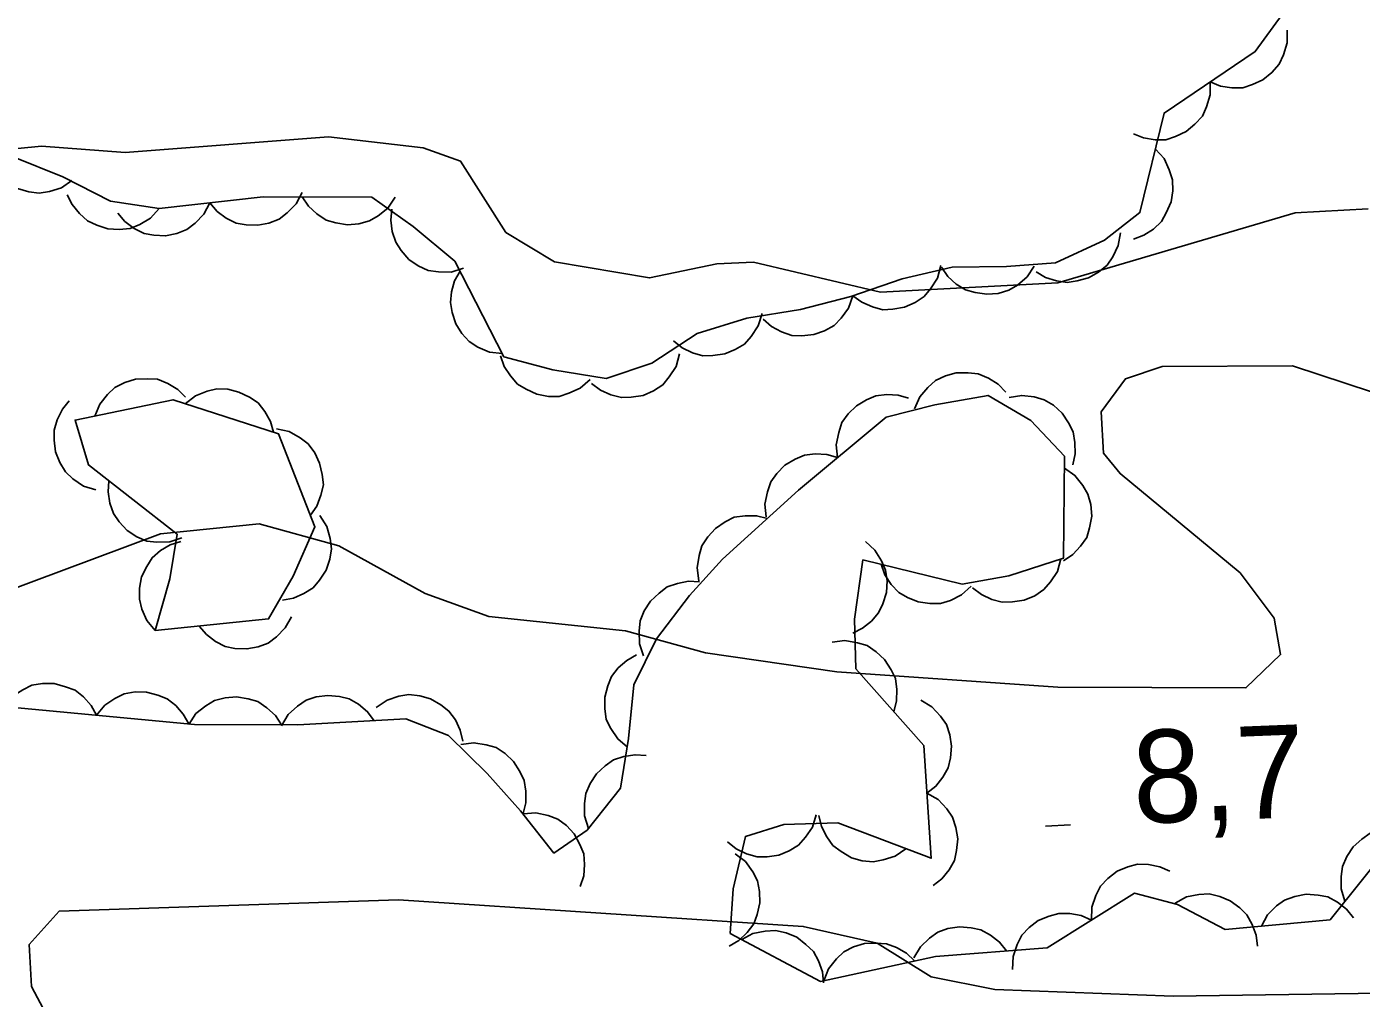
# Model space of a CAD drawing. Extents: x 336540 to 340074, y 5572036 to 5573747.
# Drawn here: x 337692.83 to 337735.99, y 5573483.36 to 5573514.78 of the extents above; entities that cross this region are included whole.
import ezdxf

# ---------------------------------------------------------------- set-up
doc = ezdxf.new("R2010")
doc.units = 0
for name, color, linetype in [('Niveau 2', 7, 'Continuous'), ('Niveau 3', 7, 'Continuous'), ('Niveau 44', 7, 'Continuous')]:
    doc.layers.add(name, color=color, linetype=linetype)

msp = doc.modelspace()

# ---------------------------------------------------------------- linework, layer by layer
at = {"layer": 'Niveau 2'}
for points in [[(337736.21, 5573508.89), (337733.85, 5573508.76), (337726.18, 5573506.5), (337720.44, 5573506.2), (337716.33, 5573507.17), (337715.15, 5573507.11), (337712.97, 5573506.66), (337709.9, 5573507.18), (337708.32, 5573508.13), (337706.86, 5573510.43), (337705.65, 5573510.87), (337702.59, 5573511.22), (337696.01, 5573510.72), (337693.3, 5573510.92), (337689.24, 5573510.52)], [(337736.35, 5573502.96), (337733.76, 5573503.82), (337729.55, 5573503.8), (337728.36, 5573503.4), (337727.58, 5573502.33), (337727.65, 5573500.99), (337728.19, 5573500.33), (337732.07, 5573497.12), (337733.17, 5573495.66), (337733.38, 5573494.48), (337732.26, 5573493.4), (337726.17, 5573493.43), (337719.03, 5573493.92), (337714.78, 5573494.54), (337712.19, 5573495.25), (337707.77, 5573495.71), (337705.71, 5573496.45), (337702.92, 5573498), (337700.34, 5573498.71), (337697.15, 5573498.38), (337690.83, 5573496.02)], [(337738.87, 5573483.56), (337729.9, 5573483.43), (337724.14, 5573483.65), (337722.08, 5573484.06), (337720.33, 5573485.15), (337717.94, 5573485.69), (337704.85, 5573486.55), (337693.88, 5573486.18), (337692.91, 5573485.1), (337692.98, 5573483.75), (337694.12, 5573481.59), (337694.22, 5573479.57), (337695.45, 5573478.44), (337698.56, 5573477.58), (337701.08, 5573477.71), (337710.34, 5573475.47), (337716.47, 5573474.76), (337718.52, 5573474.36), (337722.86, 5573472.21), (337726.44, 5573471.56), (337732.03, 5573471.85), (337739.7, 5573473.93)]]:
    msp.add_lwpolyline(points, dxfattribs=at)
at = {"layer": 'Niveau 3'}
msp.add_line((337725.78, 5573488.93), (337726.58, 5573488.97), dxfattribs=at)
at = {"layer": 'Niveau 44'}
for points in [[(337734.59, 5573516.78), (337732.56, 5573513.98), (337729.61, 5573511.99), (337728.83, 5573508.77), (337727.68, 5573507.88), (337726.1, 5573507.15), (337724.51, 5573507.03), (337722.76, 5573507.01), (337721.14, 5573506.63), (337719.48, 5573506.06), (337717.85, 5573505.64), (337716.12, 5573505.36), (337714.51, 5573504.86), (337713.04, 5573503.9), (337711.57, 5573503.41), (337709.84, 5573503.69), (337708.26, 5573504.11), (337706.67, 5573507.2), (337705.32, 5573508.32), (337703.99, 5573509.27), (337700.47, 5573509.28), (337697.11, 5573508.9)], [(337733.59, 5573514.67), (337733.59, 5573514.26), (337733.47, 5573513.87), (337733.33, 5573513.57), (337733.1, 5573513.3), (337732.81, 5573513.07), (337732.47, 5573512.91), (337732.16, 5573512.81), (337731.8, 5573512.81), (337731.44, 5573512.86), (337731.1, 5573513)], [(337731.1, 5573513), (337731.1, 5573512.58), (337730.98, 5573512.19), (337730.85, 5573511.89), (337730.61, 5573511.63), (337730.33, 5573511.39), (337729.98, 5573511.23), (337729.67, 5573511.13), (337729.32, 5573511.13), (337728.95, 5573511.19), (337728.62, 5573511.32)], [(337694.29, 5573509.81), (337693.95, 5573509.57), (337693.56, 5573509.45), (337693.23, 5573509.4), (337692.89, 5573509.44), (337692.53, 5573509.55), (337692.2, 5573509.75), (337691.95, 5573509.95), (337691.74, 5573510.24), (337691.59, 5573510.57), (337691.51, 5573510.92)], [(337697.11, 5573508.9), (337695.54, 5573509.14), (337693.99, 5573509.93), (337692.39, 5573510.57)], [(337729.33, 5573510.82), (337729.61, 5573510.52), (337729.78, 5573510.15), (337729.88, 5573509.83), (337729.89, 5573509.48), (337729.84, 5573509.12), (337729.68, 5573508.76), (337729.53, 5573508.48), (337729.27, 5573508.24), (337728.96, 5573508.04), (337728.62, 5573507.91)], [(337697.11, 5573508.9), (337696.83, 5573508.59), (337696.48, 5573508.39), (337696.17, 5573508.26), (337695.82, 5573508.22), (337695.45, 5573508.25), (337695.09, 5573508.37), (337694.79, 5573508.5), (337694.53, 5573508.74), (337694.3, 5573509.03), (337694.14, 5573509.35)], [(337701.73, 5573509.42), (337701.54, 5573509.05), (337701.25, 5573508.76), (337700.99, 5573508.56), (337700.66, 5573508.43), (337700.3, 5573508.36), (337699.92, 5573508.38), (337699.6, 5573508.43), (337699.28, 5573508.59), (337698.99, 5573508.81), (337698.75, 5573509.09)], [(337704.74, 5573509.27), (337704.51, 5573508.92), (337704.19, 5573508.67), (337703.91, 5573508.5), (337703.57, 5573508.41), (337703.2, 5573508.38), (337702.82, 5573508.44), (337702.51, 5573508.53), (337702.21, 5573508.73), (337701.94, 5573508.98), (337701.74, 5573509.28)], [(337698.75, 5573509.09), (337698.56, 5573508.72), (337698.27, 5573508.43), (337698.01, 5573508.22), (337697.68, 5573508.1), (337697.32, 5573508.02), (337696.94, 5573508.04), (337696.62, 5573508.1), (337696.3, 5573508.26), (337696, 5573508.48), (337695.77, 5573508.75)], [(337706.95, 5573506.97), (337706.55, 5573506.85), (337706.14, 5573506.86), (337705.81, 5573506.9), (337705.49, 5573507.05), (337705.19, 5573507.26), (337704.94, 5573507.55), (337704.76, 5573507.82), (337704.65, 5573508.16), (337704.6, 5573508.53), (337704.64, 5573508.88)], [(337728.2, 5573508.12), (337728.13, 5573507.71), (337727.95, 5573507.34), (337727.77, 5573507.07), (337727.49, 5573506.84), (337727.17, 5573506.66), (337726.8, 5573506.56), (337726.48, 5573506.51), (337726.13, 5573506.56), (337725.78, 5573506.67), (337725.47, 5573506.86)], [(337722.39, 5573507.06), (337722.28, 5573506.65), (337722.06, 5573506.31), (337721.85, 5573506.06), (337721.56, 5573505.86), (337721.22, 5573505.71), (337720.84, 5573505.65), (337720.52, 5573505.63), (337720.18, 5573505.72), (337719.84, 5573505.87), (337719.55, 5573506.08)], [(337725.41, 5573507.04), (337725.18, 5573506.69), (337724.87, 5573506.43), (337724.59, 5573506.26), (337724.25, 5573506.16), (337723.88, 5573506.13), (337723.5, 5573506.19), (337723.19, 5573506.27), (337722.89, 5573506.46), (337722.62, 5573506.71), (337722.41, 5573507.01)], [(337708.21, 5573504.21), (337707.79, 5573504.26), (337707.42, 5573504.42), (337707.14, 5573504.6), (337706.9, 5573504.86), (337706.71, 5573505.17), (337706.59, 5573505.54), (337706.53, 5573505.86), (337706.56, 5573506.21), (337706.66, 5573506.56), (337706.84, 5573506.88)], [(337719.55, 5573506.08), (337719.41, 5573505.68), (337719.17, 5573505.36), (337718.94, 5573505.12), (337718.63, 5573504.95), (337718.28, 5573504.83), (337717.9, 5573504.79), (337717.57, 5573504.8), (337717.24, 5573504.92), (337716.91, 5573505.09), (337716.64, 5573505.33)], [(337716.61, 5573505.51), (337716.48, 5573505.11), (337716.26, 5573504.77), (337716.04, 5573504.52), (337715.74, 5573504.34), (337715.4, 5573504.2), (337715.02, 5573504.15), (337714.69, 5573504.14), (337714.36, 5573504.24), (337714.02, 5573504.4), (337713.74, 5573504.62)], [(337711.05, 5573503.37), (337710.73, 5573503.09), (337710.36, 5573502.93), (337710.05, 5573502.83), (337709.7, 5573502.83), (337709.33, 5573502.9), (337708.98, 5573503.06), (337708.7, 5573503.22), (337708.47, 5573503.49), (337708.27, 5573503.8), (337708.15, 5573504.14)], [(337713.94, 5573504.2), (337713.83, 5573503.8), (337713.61, 5573503.46), (337713.4, 5573503.2), (337713.1, 5573503.01), (337712.76, 5573502.86), (337712.38, 5573502.8), (337712.06, 5573502.79), (337711.72, 5573502.88), (337711.38, 5573503.03), (337711.09, 5573503.25)], [(337721.54, 5573502.43), (337721.71, 5573502.81), (337721.97, 5573503.12), (337722.22, 5573503.34), (337722.54, 5573503.49), (337722.89, 5573503.59), (337723.28, 5573503.59), (337723.6, 5573503.56), (337723.93, 5573503.42), (337724.24, 5573503.22), (337724.49, 5573502.96)], [(337695.03, 5573502.19), (337695.19, 5573502.58), (337695.44, 5573502.89), (337695.68, 5573503.12), (337696, 5573503.28), (337696.35, 5573503.38), (337696.74, 5573503.4), (337697.06, 5573503.38), (337697.39, 5573503.25), (337697.71, 5573503.05), (337697.96, 5573502.8)], [(337697.95, 5573502.59), (337698.28, 5573502.85), (337698.66, 5573503), (337698.98, 5573503.07), (337699.33, 5573503.06), (337699.69, 5573502.97), (337700.03, 5573502.8), (337700.31, 5573502.62), (337700.53, 5573502.34), (337700.71, 5573502.02), (337700.81, 5573501.67)], [(337691.27, 5573492.87), (337698.25, 5573492.22), (337701.6, 5573492.21), (337705.09, 5573492.4), (337706.47, 5573491.86), (337707.72, 5573490.63), (337708.8, 5573489.43), (337709.88, 5573488.06), (337710.95, 5573488.8), (337712.03, 5573490.16), (337712.29, 5573491.76), (337712.46, 5573493.5), (337713.2, 5573494.99), (337714.26, 5573496.39), (337715.33, 5573497.56), (337717.79, 5573499.8), (337720.62, 5573502.16), (337722.2, 5573502.55), (337723.92, 5573502.86), (337725.3, 5573502.05), (337726.39, 5573500.9), (337726.36, 5573497.6), (337724.59, 5573497.02), (337723.08, 5573496.76), (337719.87, 5573497.54), (337719.6, 5573495.62), (337719.64, 5573494.02), (337721.84, 5573491.54), (337722.08, 5573487.89), (337719.06, 5573489.04), (337717.31, 5573488.98), (337716.07, 5573488.6), (337715.67, 5573486.9), (337715.58, 5573485.46), (337718.5, 5573483.91), (337722.22, 5573484.72), (337725.83, 5573485), (337728.65, 5573486.76), (337730.05, 5573486.4), (337731.59, 5573485.59), (337734.98, 5573485.9), (337737.12, 5573488.56)], [(337695.06, 5573499.81), (337694.66, 5573499.93), (337694.32, 5573500.16), (337694.08, 5573500.39), (337693.9, 5573500.69), (337693.76, 5573501.03), (337693.71, 5573501.41), (337693.71, 5573501.74), (337693.81, 5573502.07), (337693.98, 5573502.41), (337694.2, 5573502.68)], [(337696.98, 5573495.26), (337697.46, 5573496.93), (337697.69, 5573498.37), (337694.82, 5573500.61), (337694.39, 5573502.06), (337697.56, 5573502.72), (337700.97, 5573501.62), (337702.15, 5573498.61), (337701.44, 5573497.01), (337700.65, 5573495.63), (337696.98, 5573495.26)], [(337719.05, 5573500.85), (337719.01, 5573501.26), (337719.09, 5573501.66), (337719.19, 5573501.98), (337719.39, 5573502.26), (337719.66, 5573502.52), (337719.99, 5573502.72), (337720.29, 5573502.85), (337720.64, 5573502.89), (337721.01, 5573502.87), (337721.35, 5573502.77)], [(337724.6, 5573502.79), (337725.01, 5573502.86), (337725.41, 5573502.81), (337725.73, 5573502.72), (337726.03, 5573502.54), (337726.31, 5573502.29), (337726.52, 5573501.97), (337726.67, 5573501.68), (337726.73, 5573501.34), (337726.74, 5573500.97), (337726.66, 5573500.61)], [(337700.91, 5573501.78), (337701.32, 5573501.69), (337701.67, 5573501.49), (337701.93, 5573501.29), (337702.14, 5573501), (337702.3, 5573500.67), (337702.38, 5573500.3), (337702.42, 5573499.97), (337702.34, 5573499.63), (337702.21, 5573499.28), (337702, 5573498.99)], [(337716.74, 5573498.93), (337716.7, 5573499.34), (337716.78, 5573499.74), (337716.89, 5573500.06), (337717.09, 5573500.34), (337717.35, 5573500.6), (337717.68, 5573500.8), (337717.98, 5573500.93), (337718.33, 5573500.97), (337718.7, 5573500.95), (337719.05, 5573500.85)], [(337726.39, 5573500.51), (337726.73, 5573500.27), (337726.98, 5573499.95), (337727.15, 5573499.67), (337727.24, 5573499.33), (337727.27, 5573498.96), (337727.2, 5573498.58), (337727.11, 5573498.27), (337726.91, 5573497.98), (337726.66, 5573497.71), (337726.36, 5573497.51)], [(337697.84, 5573498.25), (337697.45, 5573498.12), (337697.04, 5573498.11), (337696.71, 5573498.15), (337696.39, 5573498.29), (337696.08, 5573498.49), (337695.82, 5573498.77), (337695.63, 5573499.04), (337695.51, 5573499.37), (337695.46, 5573499.74), (337695.48, 5573500.1)], [(337702.31, 5573498.98), (337702.53, 5573498.62), (337702.64, 5573498.23), (337702.68, 5573497.9), (337702.63, 5573497.56), (337702.51, 5573497.21), (337702.3, 5573496.89), (337702.09, 5573496.64), (337701.79, 5573496.45), (337701.45, 5573496.3), (337701.1, 5573496.24)], [(337714.56, 5573496.86), (337714.51, 5573497.28), (337714.57, 5573497.68), (337714.66, 5573498), (337714.85, 5573498.29), (337715.1, 5573498.56), (337715.42, 5573498.77), (337715.71, 5573498.92), (337716.06, 5573498.97), (337716.43, 5573498.97), (337716.78, 5573498.88)], [(337696.98, 5573495.26), (337696.71, 5573495.58), (337696.55, 5573495.95), (337696.47, 5573496.27), (337696.47, 5573496.63), (337696.54, 5573496.99), (337696.71, 5573497.33), (337696.88, 5573497.61), (337697.15, 5573497.84), (337697.47, 5573498.03), (337697.81, 5573498.14)], [(337719.95, 5573498.14), (337720.26, 5573497.86), (337720.47, 5573497.51), (337720.6, 5573497.21), (337720.65, 5573496.86), (337720.63, 5573496.49), (337720.51, 5573496.12), (337720.38, 5573495.83), (337720.15, 5573495.56), (337719.86, 5573495.33), (337719.54, 5573495.17)], [(337726.27, 5573497.57), (337726.16, 5573497.17), (337725.94, 5573496.83), (337725.72, 5573496.58), (337725.43, 5573496.38), (337725.09, 5573496.24), (337724.71, 5573496.18), (337724.38, 5573496.17), (337724.04, 5573496.26), (337723.71, 5573496.42), (337723.42, 5573496.64)], [(337723.37, 5573496.69), (337723.06, 5573496.41), (337722.7, 5573496.23), (337722.38, 5573496.13), (337722.03, 5573496.13), (337721.66, 5573496.18), (337721.31, 5573496.33), (337721.03, 5573496.49), (337720.79, 5573496.75), (337720.58, 5573497.06), (337720.46, 5573497.4)], [(337712.78, 5573494.44), (337712.65, 5573494.83), (337712.63, 5573495.24), (337712.67, 5573495.57), (337712.8, 5573495.89), (337713, 5573496.21), (337713.28, 5573496.47), (337713.54, 5573496.67), (337713.87, 5573496.78), (337714.23, 5573496.85), (337714.59, 5573496.83)], [(337701.39, 5573495.7), (337701.19, 5573495.34), (337700.9, 5573495.05), (337700.64, 5573494.85), (337700.31, 5573494.73), (337699.95, 5573494.66), (337699.56, 5573494.68), (337699.24, 5573494.74), (337698.93, 5573494.9), (337698.64, 5573495.13), (337698.4, 5573495.4)], [(337718.88, 5573494.88), (337719.29, 5573494.93), (337719.7, 5573494.86), (337720.01, 5573494.77), (337720.3, 5573494.57), (337720.57, 5573494.32), (337720.78, 5573493.99), (337720.92, 5573493.7), (337720.97, 5573493.35), (337720.96, 5573492.98), (337720.87, 5573492.63)], [(337712.26, 5573491.48), (337711.94, 5573491.75), (337711.72, 5573492.09), (337711.57, 5573492.38), (337711.52, 5573492.73), (337711.52, 5573493.1), (337711.62, 5573493.47), (337711.74, 5573493.77), (337711.96, 5573494.05), (337712.24, 5573494.29), (337712.55, 5573494.47)], [(337692.09, 5573492.79), (337692.36, 5573493.12), (337692.7, 5573493.34), (337692.99, 5573493.49), (337693.34, 5573493.54), (337693.71, 5573493.54), (337694.08, 5573493.44), (337694.39, 5573493.33), (337694.66, 5573493.11), (337694.91, 5573492.83), (337695.08, 5573492.52)], [(337695.08, 5573492.52), (337695.35, 5573492.84), (337695.68, 5573493.06), (337695.98, 5573493.21), (337696.33, 5573493.27), (337696.7, 5573493.26), (337697.07, 5573493.17), (337697.37, 5573493.05), (337697.65, 5573492.83), (337697.89, 5573492.55), (337698.07, 5573492.24)], [(337701.07, 5573492.18), (337701.28, 5573492.54), (337701.58, 5573492.81), (337701.86, 5573493), (337702.19, 5573493.11), (337702.56, 5573493.16), (337702.94, 5573493.12), (337703.26, 5573493.05), (337703.56, 5573492.87), (337703.85, 5573492.63), (337704.06, 5573492.34)], [(337704.13, 5573492.77), (337704.48, 5573493.01), (337704.86, 5573493.13), (337705.19, 5573493.19), (337705.54, 5573493.15), (337705.89, 5573493.05), (337706.22, 5573492.85), (337706.48, 5573492.65), (337706.69, 5573492.37), (337706.85, 5573492.03), (337706.93, 5573491.68)], [(337698.07, 5573492.22), (337698.3, 5573492.57), (337698.62, 5573492.82), (337698.9, 5573492.99), (337699.24, 5573493.08), (337699.61, 5573493.11), (337699.99, 5573493.05), (337700.3, 5573492.96), (337700.59, 5573492.76), (337700.87, 5573492.51), (337701.07, 5573492.21)], [(337721.74, 5573493), (337722.1, 5573492.79), (337722.38, 5573492.49), (337722.57, 5573492.22), (337722.68, 5573491.88), (337722.74, 5573491.52), (337722.7, 5573491.14), (337722.63, 5573490.82), (337722.46, 5573490.51), (337722.23, 5573490.22), (337721.94, 5573490)], [(337706.87, 5573491.57), (337707.29, 5573491.63), (337707.69, 5573491.56), (337708.01, 5573491.47), (337708.3, 5573491.28), (337708.57, 5573491.02), (337708.78, 5573490.7), (337708.92, 5573490.41), (337708.97, 5573490.06), (337708.97, 5573489.69), (337708.88, 5573489.34)], [(337711, 5573488.86), (337710.87, 5573489.26), (337710.87, 5573489.66), (337710.91, 5573489.99), (337711.05, 5573490.31), (337711.25, 5573490.62), (337711.54, 5573490.88), (337711.8, 5573491.07), (337712.14, 5573491.18), (337712.5, 5573491.24), (337712.86, 5573491.21)], [(337721.94, 5573490), (337722.3, 5573489.79), (337722.58, 5573489.49), (337722.77, 5573489.22), (337722.88, 5573488.89), (337722.94, 5573488.52), (337722.9, 5573488.14), (337722.83, 5573487.82), (337722.66, 5573487.52), (337722.42, 5573487.23), (337722.14, 5573487.01)], [(337708.88, 5573489.33), (337709.29, 5573489.36), (337709.69, 5573489.28), (337710, 5573489.16), (337710.28, 5573488.95), (337710.53, 5573488.68), (337710.72, 5573488.34), (337710.84, 5573488.04), (337710.87, 5573487.69), (337710.84, 5573487.32), (337710.73, 5573486.98)], [(337718.36, 5573489.3), (337718.24, 5573488.9), (337718.01, 5573488.57), (337717.79, 5573488.32), (337717.49, 5573488.13), (337717.15, 5573487.99), (337716.77, 5573487.94), (337716.45, 5573487.94), (337716.11, 5573488.04), (337715.77, 5573488.2), (337715.49, 5573488.42)], [(337721.26, 5573488.2), (337720.91, 5573487.96), (337720.53, 5573487.84), (337720.2, 5573487.78), (337719.85, 5573487.81), (337719.5, 5573487.91), (337719.17, 5573488.11), (337718.9, 5573488.3), (337718.7, 5573488.59), (337718.53, 5573488.92), (337718.45, 5573489.27)], [(337735.46, 5573486.5), (337735.34, 5573486.9), (337735.34, 5573487.3), (337735.38, 5573487.63), (337735.52, 5573487.95), (337735.73, 5573488.26), (337736.01, 5573488.51), (337736.28, 5573488.7), (337736.62, 5573488.81), (337736.98, 5573488.86), (337737.34, 5573488.83)], [(337715.74, 5573488.04), (337716.07, 5573487.79), (337716.31, 5573487.45), (337716.46, 5573487.16), (337716.53, 5573486.82), (337716.54, 5573486.45), (337716.45, 5573486.07), (337716.34, 5573485.77), (337716.13, 5573485.49), (337715.86, 5573485.23), (337715.55, 5573485.05)], [(337727.26, 5573485.89), (337727.27, 5573486.31), (337727.4, 5573486.69), (337727.55, 5573486.99), (337727.79, 5573487.24), (337728.09, 5573487.47), (337728.44, 5573487.61), (337728.75, 5573487.7), (337729.11, 5573487.69), (337729.47, 5573487.62), (337729.8, 5573487.48)], [(337729.97, 5573486.44), (337730.34, 5573486.64), (337730.74, 5573486.72), (337731.07, 5573486.74), (337731.41, 5573486.66), (337731.75, 5573486.52), (337732.06, 5573486.29), (337732.29, 5573486.06), (337732.46, 5573485.75), (337732.59, 5573485.4), (337732.63, 5573485.05)], [(337732.76, 5573485.7), (337732.96, 5573486.06), (337733.25, 5573486.35), (337733.51, 5573486.54), (337733.84, 5573486.66), (337734.21, 5573486.73), (337734.59, 5573486.7), (337734.91, 5573486.64), (337735.22, 5573486.47), (337735.51, 5573486.25), (337735.74, 5573485.97)], [(337724.71, 5573484.3), (337724.73, 5573484.72), (337724.86, 5573485.1), (337725.01, 5573485.4), (337725.25, 5573485.65), (337725.54, 5573485.88), (337725.9, 5573486.02), (337726.21, 5573486.11), (337726.56, 5573486.11), (337726.93, 5573486.04), (337727.26, 5573485.89)], [(337715.95, 5573485.27), (337716.31, 5573485.46), (337716.71, 5573485.54), (337717.04, 5573485.56), (337717.39, 5573485.48), (337717.73, 5573485.34), (337718.03, 5573485.1), (337718.27, 5573484.88), (337718.43, 5573484.57), (337718.56, 5573484.22), (337718.6, 5573483.86)], [(337721.52, 5573484.67), (337721.73, 5573485.03), (337722.02, 5573485.31), (337722.29, 5573485.5), (337722.62, 5573485.62), (337722.99, 5573485.68), (337723.37, 5573485.64), (337723.69, 5573485.58), (337724, 5573485.41), (337724.29, 5573485.18), (337724.51, 5573484.9)], [(337718.61, 5573483.93), (337718.76, 5573484.32), (337719.02, 5573484.64), (337719.25, 5573484.87), (337719.57, 5573485.03), (337719.92, 5573485.14), (337720.3, 5573485.15), (337720.63, 5573485.13), (337720.96, 5573485.01), (337721.28, 5573484.82), (337721.54, 5573484.57)]]:
    msp.add_lwpolyline(points, dxfattribs=at)

# ---------------------------------------------------------------- texts
at = {"layer": 'Niveau 3'}
msp.add_text('8,7    ', height=2.9999, rotation=2.2763, dxfattribs=at).set_placement((337728.65, 5573489.01))

doc.saveas('drawing.dxf')
